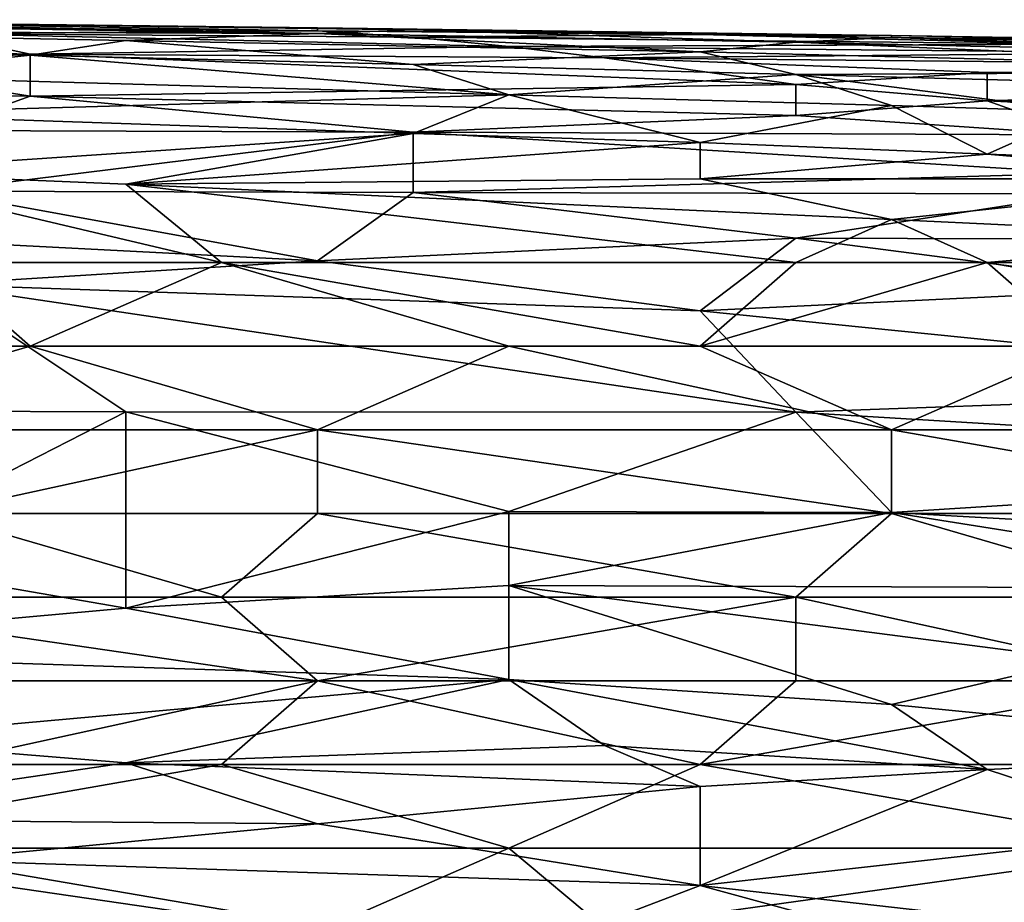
# Model space of a CAD drawing. Extents: x -161 to 11, y -10 to 160.
# Tile 335 of 499: x 0.5366 to 0.5826, y 0.3145 to 0.3557. Entities that reach past the tile are written whole.
import ezdxf

# ---------------------------------------------------------------- set-up
doc = ezdxf.new("R2010")
doc.units = 0
doc.header["$MEASUREMENT"] = 0
doc.layers.get('0').update_dxf_attribs({"linetype": 'CONTINUOUS'})

msp = doc.modelspace()

# ---------------------------------------------------------------- linework, layer by layer
for points in [[(0.519206, 0.355693, 0.717581), (0.510264, 0.35566, 0.721487), (0.550504, 0.355045, 0.721487)], [(0.519206, 0.355165, 0.725394), (0.550504, 0.355045, 0.721487), (0.510264, 0.35566, 0.721487)], [(0.554975, 0.355223, 0.717581), (0.519206, 0.355693, 0.717581), (0.550504, 0.355045, 0.721487)], [(0.554975, 0.355223, 0.717581), (0.550504, 0.355314, 0.713675), (0.519206, 0.355693, 0.717581)], [(0.550504, 0.355314, 0.713675), (0.523677, 0.355621, 0.713675), (0.519206, 0.355693, 0.717581)], [(0.519206, 0.35546, 0.709769), (0.523677, 0.355621, 0.713675), (0.550504, 0.355179, 0.709769)], [(0.523677, 0.355621, 0.713675), (0.550504, 0.355314, 0.713675), (0.550504, 0.355179, 0.709769)], [(0.519206, 0.355165, 0.725394), (0.514735, 0.354551, 0.7293), (0.53709, 0.354037, 0.7293)], [(0.519206, 0.35546, 0.709769), (0.550504, 0.355179, 0.709769), (0.532619, 0.355044, 0.705862)], [(0.541561, 0.354722, 0.725394), (0.519206, 0.355165, 0.725394), (0.53709, 0.354037, 0.7293)], [(0.541561, 0.354722, 0.725394), (0.550504, 0.355045, 0.721487), (0.519206, 0.355165, 0.725394)], [(0.532619, 0.355044, 0.705862), (0.550504, 0.355179, 0.709769), (0.554975, 0.354878, 0.705862)], [(0.554975, 0.355223, 0.717581), (0.57733, 0.354961, 0.713675), (0.550504, 0.355314, 0.713675)], [(0.550504, 0.355179, 0.709769), (0.550504, 0.355314, 0.713675), (0.57733, 0.354961, 0.713675)], [(0.554975, 0.355223, 0.717581), (0.550504, 0.355045, 0.721487), (0.572859, 0.354645, 0.721487)], [(0.568388, 0.355004, 0.709769), (0.550504, 0.355179, 0.709769), (0.57733, 0.354961, 0.713675)], [(0.554975, 0.354878, 0.705862), (0.550504, 0.355179, 0.709769), (0.568388, 0.355004, 0.709769)], [(0.57733, 0.35486, 0.717581), (0.554975, 0.355223, 0.717581), (0.572859, 0.354645, 0.721487)], [(0.57733, 0.35486, 0.717581), (0.57733, 0.354961, 0.713675), (0.554975, 0.355223, 0.717581)], [(0.53709, 0.354085, 0.69805), (0.49238, 0.354259, 0.69805), (0.510264, 0.354759, 0.701956)], [(0.510264, 0.354759, 0.701956), (0.532619, 0.355044, 0.705862), (0.53709, 0.354085, 0.69805)], [(0.559446, 0.354438, 0.701956), (0.532619, 0.355044, 0.705862), (0.554975, 0.354878, 0.705862)], [(0.53709, 0.354085, 0.69805), (0.532619, 0.355044, 0.705862), (0.559446, 0.354438, 0.701956)], [(0.541561, 0.354722, 0.725394), (0.53709, 0.354037, 0.7293), (0.554975, 0.353601, 0.7293)], [(0.550504, 0.355045, 0.721487), (0.541561, 0.354722, 0.725394), (0.568388, 0.354185, 0.725394)], [(0.568388, 0.354185, 0.725394), (0.541561, 0.354722, 0.725394), (0.554975, 0.353601, 0.7293)], [(0.572859, 0.354645, 0.721487), (0.550504, 0.355045, 0.721487), (0.568388, 0.354185, 0.725394)], [(0.586272, 0.354551, 0.705862), (0.554975, 0.354878, 0.705862), (0.568388, 0.355004, 0.709769)], [(0.559446, 0.354438, 0.701956), (0.554975, 0.354878, 0.705862), (0.586272, 0.354551, 0.705862)], [(0.599685, 0.354537, 0.709769), (0.568388, 0.355004, 0.709769), (0.57733, 0.354961, 0.713675)], [(0.586272, 0.354551, 0.705862), (0.568388, 0.355004, 0.709769), (0.599685, 0.354537, 0.709769)], [(0.57733, 0.35486, 0.717581), (0.572859, 0.354645, 0.721487), (0.604156, 0.353933, 0.721487)], [(0.57733, 0.354961, 0.713675), (0.57733, 0.35486, 0.717581), (0.595214, 0.354662, 0.713675)], [(0.599685, 0.354537, 0.709769), (0.57733, 0.354961, 0.713675), (0.595214, 0.354662, 0.713675)], [(0.613098, 0.354115, 0.717581), (0.57733, 0.35486, 0.717581), (0.604156, 0.353933, 0.721487)], [(0.595214, 0.354662, 0.713675), (0.57733, 0.35486, 0.717581), (0.613098, 0.354115, 0.717581)], [(0.528148, 0.35355, 0.694144), (0.49238, 0.354259, 0.69805), (0.53709, 0.354085, 0.69805)], [(0.514735, 0.354551, 0.7293), (0.528148, 0.35307, 0.733206), (0.53709, 0.354037, 0.7293)], [(0.53709, 0.354085, 0.69805), (0.559446, 0.354438, 0.701956), (0.563917, 0.35392, 0.69805)], [(0.590743, 0.354149, 0.701956), (0.559446, 0.354438, 0.701956), (0.586272, 0.354551, 0.705862)], [(0.563917, 0.35392, 0.69805), (0.559446, 0.354438, 0.701956), (0.590743, 0.354149, 0.701956)], [(0.572859, 0.354645, 0.721487), (0.568388, 0.354185, 0.725394), (0.604156, 0.353284, 0.725394)], [(0.604156, 0.353284, 0.725394), (0.604156, 0.353933, 0.721487), (0.572859, 0.354645, 0.721487)], [(0.528148, 0.35355, 0.694144), (0.53709, 0.354085, 0.69805), (0.53709, 0.352119, 0.686331)], [(0.528148, 0.35307, 0.733206), (0.559446, 0.352185, 0.733206), (0.53709, 0.354037, 0.7293)], [(0.572859, 0.352673, 0.690237), (0.53709, 0.354085, 0.69805), (0.563917, 0.35392, 0.69805)], [(0.572859, 0.352673, 0.690237), (0.53709, 0.352119, 0.686331), (0.53709, 0.354085, 0.69805)], [(0.554975, 0.353601, 0.7293), (0.53709, 0.354037, 0.7293), (0.559446, 0.352185, 0.733206)], [(0.568388, 0.354185, 0.725394), (0.554975, 0.353601, 0.7293), (0.572859, 0.353133, 0.7293)], [(0.604156, 0.353527, 0.69805), (0.563917, 0.35392, 0.69805), (0.590743, 0.354149, 0.701956)], [(0.572859, 0.352673, 0.690237), (0.563917, 0.35392, 0.69805), (0.581801, 0.353234, 0.694144)], [(0.581801, 0.353234, 0.694144), (0.563917, 0.35392, 0.69805), (0.604156, 0.353527, 0.69805)], [(0.604156, 0.353284, 0.725394), (0.568388, 0.354185, 0.725394), (0.572859, 0.353133, 0.7293)], [(0.53709, 0.352119, 0.686331), (0.510264, 0.352198, 0.686331), (0.528148, 0.35355, 0.694144)], [(0.554975, 0.353601, 0.7293), (0.559446, 0.352185, 0.733206), (0.572859, 0.353133, 0.7293)], [(0.613098, 0.352919, 0.694144), (0.581801, 0.353234, 0.694144), (0.604156, 0.353527, 0.69805)], [(0.559446, 0.352185, 0.733206), (0.528148, 0.35307, 0.733206), (0.528148, 0.351302, 0.737112)], [(0.572859, 0.353133, 0.7293), (0.559446, 0.352185, 0.733206), (0.57733, 0.351684, 0.733206)], [(0.604156, 0.353284, 0.725394), (0.572859, 0.353133, 0.7293), (0.595214, 0.352548, 0.7293)], [(0.572859, 0.352673, 0.690237), (0.581801, 0.353234, 0.694144), (0.581801, 0.351897, 0.686331)], [(0.572859, 0.353133, 0.7293), (0.586272, 0.351411, 0.733206), (0.595214, 0.352548, 0.7293)], [(0.586272, 0.351411, 0.733206), (0.572859, 0.353133, 0.7293), (0.57733, 0.351684, 0.733206)], [(0.581801, 0.351897, 0.686331), (0.581801, 0.353234, 0.694144), (0.613098, 0.352919, 0.694144)], [(0.626511, 0.351617, 0.686331), (0.581801, 0.351897, 0.686331), (0.613098, 0.352919, 0.694144)], [(0.53709, 0.352119, 0.686331), (0.572859, 0.352673, 0.690237), (0.572859, 0.351215, 0.682425)], [(0.581801, 0.351897, 0.686331), (0.572859, 0.351215, 0.682425), (0.572859, 0.352673, 0.690237)], [(0.53709, 0.352119, 0.686331), (0.532619, 0.350516, 0.678519), (0.510264, 0.352198, 0.686331)], [(0.528148, 0.351302, 0.737112), (0.554975, 0.350373, 0.737112), (0.559446, 0.352185, 0.733206)], [(0.532619, 0.350516, 0.678519), (0.53709, 0.352119, 0.686331), (0.554975, 0.350448, 0.678519)], [(0.572859, 0.351215, 0.682425), (0.554975, 0.350448, 0.678519), (0.53709, 0.352119, 0.686331)], [(0.559446, 0.352185, 0.733206), (0.554975, 0.350373, 0.737112), (0.568388, 0.349951, 0.737112)], [(0.559446, 0.352185, 0.733206), (0.568388, 0.349951, 0.737112), (0.57733, 0.351684, 0.733206)], [(0.581801, 0.349409, 0.737112), (0.57733, 0.351684, 0.733206), (0.568388, 0.349951, 0.737112)], [(0.581801, 0.351897, 0.686331), (0.586272, 0.350314, 0.678519), (0.572859, 0.351215, 0.682425)], [(0.57733, 0.351684, 0.733206), (0.581801, 0.349409, 0.737112), (0.586272, 0.351411, 0.733206)], [(0.617569, 0.350148, 0.678519), (0.581801, 0.351897, 0.686331), (0.626511, 0.351617, 0.686331)], [(0.586272, 0.350314, 0.678519), (0.581801, 0.351897, 0.686331), (0.617569, 0.350148, 0.678519)], [(0.528148, 0.351302, 0.737112), (0.528148, 0.348566, 0.741019), (0.554975, 0.350373, 0.737112)], [(0.572859, 0.351215, 0.682425), (0.586272, 0.350314, 0.678519), (0.554975, 0.350448, 0.678519)], [(0.586272, 0.351411, 0.733206), (0.581801, 0.349409, 0.737112), (0.595214, 0.348935, 0.737112)], [(0.554975, 0.350373, 0.737112), (0.528148, 0.348566, 0.741019), (0.541561, 0.348007, 0.741019)], [(0.554975, 0.350448, 0.678519), (0.532619, 0.347681, 0.6668), (0.532619, 0.350516, 0.678519)], [(0.554975, 0.350448, 0.678519), (0.554975, 0.347625, 0.6668), (0.532619, 0.347681, 0.6668)], [(0.554975, 0.350373, 0.737112), (0.541561, 0.348007, 0.741019), (0.568388, 0.349951, 0.737112)], [(0.586272, 0.350314, 0.678519), (0.586272, 0.348525, 0.670706), (0.554975, 0.350448, 0.678519)], [(0.554975, 0.347625, 0.6668), (0.554975, 0.350448, 0.678519), (0.586272, 0.348525, 0.670706)], [(0.568388, 0.348255, 0.73942), (0.568388, 0.349951, 0.737112), (0.541561, 0.348007, 0.741019)], [(0.568388, 0.349951, 0.737112), (0.568388, 0.348255, 0.73942), (0.581801, 0.349409, 0.737112)], [(0.568388, 0.348255, 0.73942), (0.595214, 0.348255, 0.738023), (0.581801, 0.349409, 0.737112)], [(0.581801, 0.349409, 0.737112), (0.595214, 0.348255, 0.738023), (0.595214, 0.348935, 0.737112)], [(0.546033, 0.344349, 0.744065), (0.541561, 0.348007, 0.741019), (0.528148, 0.348566, 0.741019)], [(0.546033, 0.344349, 0.744065), (0.528148, 0.348566, 0.741019), (0.532619, 0.344349, 0.744628)], [(0.568388, 0.348255, 0.73942), (0.541561, 0.348007, 0.741019), (0.57733, 0.346368, 0.741019)], [(0.586272, 0.348525, 0.670706), (0.586272, 0.347564, 0.6668), (0.554975, 0.347625, 0.6668)], [(0.57733, 0.346368, 0.741019), (0.595214, 0.348255, 0.738023), (0.568388, 0.348255, 0.73942)], [(0.57733, 0.346368, 0.741019), (0.595214, 0.345522, 0.741019), (0.595214, 0.348255, 0.738023)], [(0.572859, 0.344349, 0.742877), (0.57733, 0.346368, 0.741019), (0.541561, 0.348007, 0.741019)], [(0.541561, 0.348007, 0.741019), (0.546033, 0.344349, 0.744065), (0.572859, 0.344349, 0.742877)], [(0.528148, 0.345583, 0.658987), (0.532619, 0.347681, 0.6668), (0.550504, 0.34443, 0.655081)], [(0.532619, 0.347681, 0.6668), (0.554975, 0.347625, 0.6668), (0.550504, 0.34443, 0.655081)], [(0.550504, 0.34443, 0.655081), (0.554975, 0.347625, 0.6668), (0.572859, 0.345498, 0.658987)], [(0.586272, 0.347564, 0.6668), (0.572859, 0.345498, 0.658987), (0.554975, 0.347625, 0.6668)], [(0.572859, 0.345498, 0.658987), (0.586272, 0.347564, 0.6668), (0.604156, 0.345398, 0.658987)], [(0.581801, 0.344349, 0.742556), (0.57733, 0.346368, 0.741019), (0.572859, 0.344349, 0.742877)], [(0.595214, 0.345522, 0.741019), (0.57733, 0.346368, 0.741019), (0.581801, 0.344349, 0.742556)], [(0.532619, 0.343323, 0.651175), (0.528148, 0.345583, 0.658987), (0.550504, 0.34443, 0.655081)], [(0.550504, 0.34443, 0.655081), (0.572859, 0.345498, 0.658987), (0.568388, 0.34209, 0.647269)], [(0.568388, 0.34209, 0.647269), (0.572859, 0.345498, 0.658987), (0.590743, 0.343178, 0.651175)], [(0.590743, 0.343178, 0.651175), (0.572859, 0.345498, 0.658987), (0.604156, 0.345398, 0.658987)], [(0.595214, 0.345522, 0.741019), (0.581801, 0.344349, 0.742556), (0.599685, 0.344349, 0.741842)], [(0.53709, 0.340443, 0.746597), (0.532619, 0.344349, 0.744628), (0.514735, 0.340443, 0.747398)], [(0.532619, 0.343323, 0.651175), (0.550504, 0.34443, 0.655081), (0.568388, 0.34209, 0.647269)], [(0.53709, 0.340443, 0.746597), (0.546033, 0.344349, 0.744065), (0.532619, 0.344349, 0.744628)], [(0.559446, 0.340443, 0.74568), (0.546033, 0.344349, 0.744065), (0.53709, 0.340443, 0.746597)], [(0.568388, 0.340443, 0.745366), (0.572859, 0.344349, 0.742877), (0.546033, 0.344349, 0.744065)], [(0.559446, 0.340443, 0.74568), (0.568388, 0.340443, 0.745366), (0.546033, 0.344349, 0.744065)], [(0.586272, 0.340443, 0.744829), (0.581801, 0.344349, 0.742556), (0.568388, 0.340443, 0.745366)], [(0.572859, 0.344349, 0.742877), (0.568388, 0.340443, 0.745366), (0.581801, 0.344349, 0.742556)], [(0.581801, 0.344349, 0.742556), (0.604156, 0.340443, 0.744183), (0.599685, 0.344349, 0.741842)], [(0.581801, 0.344349, 0.742556), (0.586272, 0.340443, 0.744829), (0.604156, 0.340443, 0.744183)], [(0.541561, 0.33738, 0.631644), (0.532619, 0.343323, 0.651175), (0.572859, 0.337371, 0.631644)], [(0.532619, 0.337413, 0.631644), (0.532619, 0.343323, 0.651175), (0.541561, 0.33738, 0.631644)], [(0.568388, 0.34209, 0.647269), (0.572859, 0.337371, 0.631644), (0.532619, 0.343323, 0.651175)], [(0.568388, 0.34209, 0.647269), (0.590743, 0.343178, 0.651175), (0.604156, 0.338479, 0.63555)], [(0.572859, 0.337371, 0.631644), (0.568388, 0.34209, 0.647269), (0.604156, 0.338479, 0.63555)], [(0.523677, 0.336537, 0.74847), (0.53709, 0.340443, 0.746597), (0.514735, 0.340443, 0.747398)], [(0.53709, 0.340443, 0.746597), (0.523677, 0.336537, 0.74847), (0.550504, 0.336537, 0.747452)], [(0.53709, 0.340443, 0.746597), (0.550504, 0.336537, 0.747452), (0.559446, 0.340443, 0.74568)], [(0.57733, 0.336537, 0.746508), (0.559446, 0.340443, 0.74568), (0.550504, 0.336537, 0.747452)], [(0.559446, 0.340443, 0.74568), (0.57733, 0.336537, 0.746508), (0.568388, 0.340443, 0.745366)], [(0.568388, 0.340443, 0.745366), (0.57733, 0.336537, 0.746508), (0.586272, 0.340443, 0.744829)], [(0.57733, 0.336537, 0.746508), (0.599685, 0.336537, 0.745812), (0.586272, 0.340443, 0.744829)], [(0.572859, 0.337371, 0.631644), (0.604156, 0.338479, 0.63555), (0.613098, 0.334939, 0.623831)], [(0.532619, 0.337413, 0.631644), (0.541561, 0.33738, 0.631644), (0.528148, 0.330539, 0.608206)], [(0.528148, 0.330539, 0.608206), (0.541561, 0.33738, 0.631644), (0.541561, 0.32821, 0.600394)], [(0.541561, 0.33738, 0.631644), (0.572859, 0.337371, 0.631644), (0.559446, 0.332721, 0.616019)], [(0.541561, 0.32821, 0.600394), (0.541561, 0.33738, 0.631644), (0.559446, 0.332721, 0.616019)], [(0.559446, 0.332721, 0.616019), (0.572859, 0.337371, 0.631644), (0.57733, 0.332679, 0.616019)], [(0.57733, 0.332679, 0.616019), (0.572859, 0.337371, 0.631644), (0.613098, 0.334939, 0.623831)], [(0.550504, 0.336537, 0.747452), (0.523677, 0.336537, 0.74847), (0.53255, 0.33263, 0.748831)], [(0.550504, 0.33263, 0.748235), (0.550504, 0.336537, 0.747452), (0.53255, 0.33263, 0.748831)], [(0.550504, 0.336537, 0.747452), (0.57733, 0.33263, 0.747342), (0.57733, 0.336537, 0.746508)], [(0.550504, 0.336537, 0.747452), (0.550504, 0.33263, 0.748235), (0.57733, 0.33263, 0.747342)], [(0.599685, 0.33263, 0.746618), (0.599685, 0.336537, 0.745812), (0.57733, 0.336537, 0.746508)], [(0.57733, 0.336537, 0.746508), (0.57733, 0.33263, 0.747342), (0.599685, 0.33263, 0.746618)], [(0.599685, 0.331433, 0.612112), (0.57733, 0.332679, 0.616019), (0.613098, 0.334939, 0.623831)], [(0.546033, 0.328724, 0.748634), (0.53255, 0.33263, 0.748831), (0.523677, 0.328724, 0.749287)], [(0.53255, 0.33263, 0.748831), (0.546033, 0.328724, 0.748634), (0.550504, 0.33263, 0.748235)], [(0.541561, 0.32821, 0.600394), (0.559446, 0.332721, 0.616019), (0.559446, 0.329264, 0.6043)], [(0.546033, 0.328724, 0.748634), (0.572859, 0.328724, 0.747744), (0.550504, 0.33263, 0.748235)], [(0.572859, 0.328724, 0.747744), (0.57733, 0.33263, 0.747342), (0.550504, 0.33263, 0.748235)], [(0.57733, 0.332679, 0.616019), (0.559446, 0.329264, 0.6043), (0.559446, 0.332721, 0.616019)], [(0.559446, 0.329264, 0.6043), (0.57733, 0.332679, 0.616019), (0.599685, 0.329131, 0.6043)], [(0.590743, 0.328724, 0.747197), (0.57733, 0.33263, 0.747342), (0.572859, 0.328724, 0.747744)], [(0.599685, 0.331433, 0.612112), (0.599685, 0.329131, 0.6043), (0.57733, 0.332679, 0.616019)], [(0.590743, 0.328724, 0.747197), (0.599685, 0.33263, 0.746618), (0.57733, 0.33263, 0.747342)], [(0.519206, 0.326207, 0.592581), (0.528148, 0.330539, 0.608206), (0.541561, 0.32821, 0.600394)], [(0.541561, 0.32821, 0.600394), (0.559446, 0.329264, 0.6043), (0.559446, 0.324877, 0.588675)], [(0.599685, 0.329131, 0.6043), (0.586272, 0.325802, 0.592581), (0.559446, 0.329264, 0.6043)], [(0.57733, 0.32371, 0.584769), (0.559446, 0.329264, 0.6043), (0.586272, 0.325802, 0.592581)], [(0.559446, 0.324877, 0.588675), (0.559446, 0.329264, 0.6043), (0.57733, 0.32371, 0.584769)], [(0.550504, 0.324818, 0.748208), (0.546033, 0.328724, 0.748634), (0.523677, 0.328724, 0.749287)], [(0.528148, 0.324818, 0.748941), (0.550504, 0.324818, 0.748208), (0.523677, 0.328724, 0.749287)], [(0.550504, 0.324818, 0.748208), (0.572859, 0.328724, 0.747744), (0.546033, 0.328724, 0.748634)], [(0.572859, 0.324818, 0.747556), (0.572859, 0.328724, 0.747744), (0.550504, 0.324818, 0.748208)], [(0.572859, 0.328724, 0.747744), (0.590743, 0.324818, 0.747049), (0.590743, 0.328724, 0.747197)], [(0.590743, 0.324818, 0.747049), (0.572859, 0.328724, 0.747744), (0.572859, 0.324818, 0.747556)], [(0.559446, 0.324877, 0.588675), (0.519206, 0.326207, 0.592581), (0.541561, 0.32821, 0.600394)], [(0.559446, 0.324877, 0.588675), (0.528148, 0.322086, 0.576956), (0.519206, 0.326207, 0.592581)], [(0.57733, 0.32371, 0.584769), (0.586272, 0.325802, 0.592581), (0.599685, 0.321508, 0.576956)], [(0.541561, 0.320987, 0.57305), (0.528148, 0.322086, 0.576956), (0.559446, 0.324877, 0.588675)], [(0.532619, 0.320912, 0.748146), (0.550504, 0.324818, 0.748208), (0.528148, 0.324818, 0.748941)], [(0.546033, 0.320912, 0.747712), (0.550504, 0.324818, 0.748208), (0.532619, 0.320912, 0.748146)], [(0.541561, 0.320987, 0.57305), (0.559446, 0.324877, 0.588675), (0.563917, 0.321801, 0.576956)], [(0.546033, 0.320912, 0.747712), (0.568388, 0.320912, 0.747082), (0.550504, 0.324818, 0.748208)], [(0.550504, 0.324818, 0.748208), (0.568388, 0.320912, 0.747082), (0.572859, 0.324818, 0.747556)], [(0.559446, 0.324877, 0.588675), (0.57733, 0.32371, 0.584769), (0.581801, 0.320685, 0.57305)], [(0.563917, 0.321801, 0.576956), (0.559446, 0.324877, 0.588675), (0.581801, 0.320685, 0.57305)], [(0.568388, 0.320912, 0.747082), (0.590743, 0.320912, 0.746455), (0.590743, 0.324818, 0.747049)], [(0.568388, 0.320912, 0.747082), (0.590743, 0.324818, 0.747049), (0.572859, 0.324818, 0.747556)], [(0.581801, 0.320685, 0.57305), (0.57733, 0.32371, 0.584769), (0.599685, 0.321508, 0.576956)], [(0.541561, 0.320987, 0.57305), (0.523677, 0.318354, 0.561331), (0.528148, 0.322086, 0.576956)], [(0.541561, 0.320987, 0.57305), (0.563917, 0.321801, 0.576956), (0.568388, 0.319886, 0.569144)], [(0.568388, 0.319886, 0.569144), (0.563917, 0.321801, 0.576956), (0.581801, 0.320685, 0.57305)], [(0.581801, 0.320685, 0.57305), (0.599685, 0.321508, 0.576956), (0.590743, 0.317759, 0.561331)], [(0.523677, 0.318354, 0.561331), (0.541561, 0.320987, 0.57305), (0.550504, 0.318135, 0.561331)], [(0.546033, 0.320912, 0.747712), (0.523677, 0.317005, 0.747296), (0.559446, 0.317005, 0.746293)], [(0.523677, 0.317005, 0.747296), (0.546033, 0.320912, 0.747712), (0.532619, 0.320912, 0.748146)], [(0.550504, 0.318135, 0.561331), (0.541561, 0.320987, 0.57305), (0.568388, 0.319886, 0.569144)], [(0.559446, 0.317005, 0.746293), (0.568388, 0.320912, 0.747082), (0.546033, 0.320912, 0.747712)], [(0.559446, 0.317005, 0.746293), (0.590743, 0.317005, 0.745497), (0.568388, 0.320912, 0.747082)], [(0.590743, 0.317005, 0.745497), (0.590743, 0.320912, 0.746455), (0.568388, 0.320912, 0.747082)], [(0.568388, 0.319886, 0.569144), (0.581801, 0.320685, 0.57305), (0.568388, 0.315261, 0.549612)], [(0.581801, 0.320685, 0.57305), (0.590743, 0.317759, 0.561331), (0.568388, 0.315261, 0.549612)], [(0.550504, 0.318135, 0.561331), (0.568388, 0.319886, 0.569144), (0.568388, 0.315261, 0.549612)], [(0.550504, 0.318135, 0.561331), (0.532619, 0.316437, 0.553519), (0.523677, 0.318354, 0.561331)], [(0.532619, 0.316437, 0.553519), (0.550504, 0.318135, 0.561331), (0.568388, 0.315261, 0.549612)], [(0.568388, 0.315261, 0.549612), (0.590743, 0.317759, 0.561331), (0.586272, 0.313235, 0.5418)], [(0.519206, 0.313099, 0.745867), (0.550504, 0.313099, 0.745193), (0.523677, 0.317005, 0.747296)], [(0.559446, 0.317005, 0.746293), (0.523677, 0.317005, 0.747296), (0.550504, 0.313099, 0.745193)], [(0.550504, 0.313099, 0.745193), (0.563917, 0.313276, 0.744925), (0.559446, 0.317005, 0.746293)], [(0.563917, 0.313276, 0.744925), (0.590743, 0.317005, 0.745497), (0.559446, 0.317005, 0.746293)], [(0.590743, 0.313099, 0.74424), (0.590743, 0.317005, 0.745497), (0.563917, 0.313276, 0.744925)], [(0.528148, 0.313029, 0.537894), (0.532619, 0.316437, 0.553519), (0.559446, 0.311859, 0.533987)], [(0.568388, 0.315261, 0.549612), (0.559446, 0.311859, 0.533987), (0.532619, 0.316437, 0.553519)], [(0.559446, 0.311859, 0.533987), (0.568388, 0.315261, 0.549612), (0.581801, 0.311607, 0.533987)], [(0.586272, 0.313235, 0.5418), (0.581801, 0.311607, 0.533987), (0.568388, 0.315261, 0.549612)]]:
    msp.add_3dface(points)

doc.saveas('drawing.dxf')
